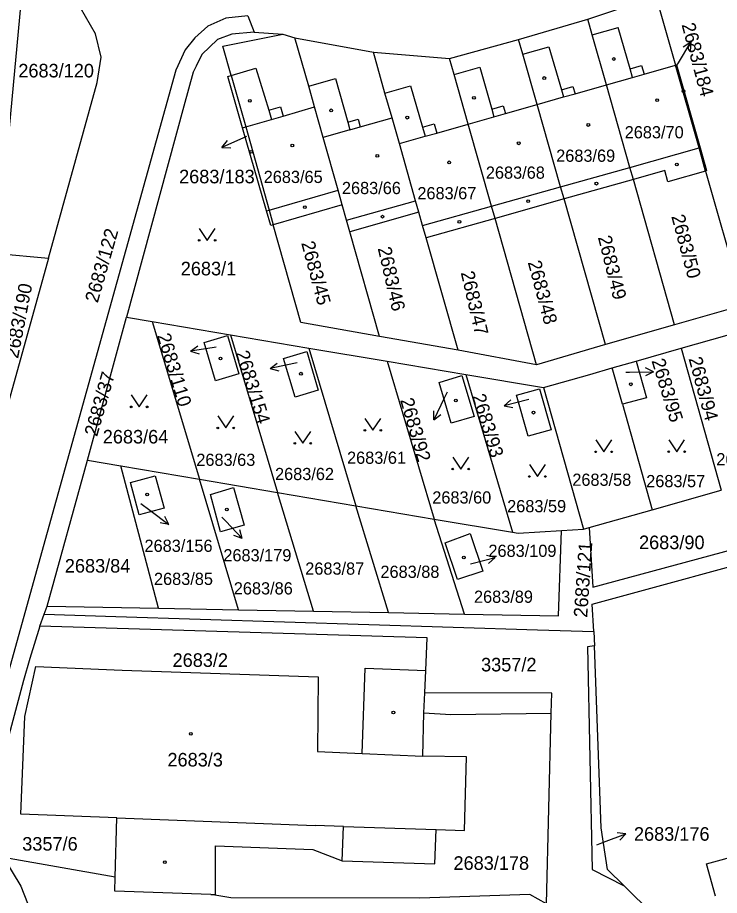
# Model space of a CAD drawing. Extents: x -733394 to -722299, y -1082822 to -1075049.
# Drawn here: x -727868.7 to -727780.7, y -1078711.7 to -1078601.6 of the extents above; entities that cross this region are included whole.
import ezdxf

# ---------------------------------------------------------------- set-up
doc = ezdxf.new("R2010")
doc.units = 0
for name, color, linetype in [('Hranice parcel', 7, 'Continuous'), ('Parcelní čísla', 7, 'Continuous'), ('Pop  PČ popisy', 7, 'Continuous'), ('Vnitřní kresba', 7, 'Continuous'), ('Značky budov', 7, 'Continuous'), ('Značky kultur', 7, 'Continuous')]:
    doc.layers.add(name, color=color, linetype=linetype)

msp = doc.modelspace()

# ---------------------------------------------------------------- linework, layer by layer
at = {"layer": 'Hranice parcel'}
for p, q in [((-727797.17, -1078601.81), (-727788.65, -1078598.87)), ((-727788.65, -1078598.87), (-727786.19, -1078607.56)), ((-727839.84, -1078601.39), (-727839.03, -1078603.43)), ((-727805.86, -1078604.33), (-727797.17, -1078601.81)), ((-727839.03, -1078603.43), (-727835.41, -1078603.69)), ((-727835.41, -1078603.69), (-727833.91, -1078604.12)), ((-727833.91, -1078604.12), (-727824.07, -1078605.95)), ((-727814.52, -1078606.73), (-727805.86, -1078604.33)), ((-727824.07, -1078605.95), (-727814.52, -1078606.73)), ((-727782.42, -1078620.84), (-727777.65, -1078637.65)), ((-727791.47, -1078621.89), (-727800.16, -1078624.34)), ((-727786.3, -1078640.12), (-727791.47, -1078621.89)), ((-727827.98, -1078625.08), (-727836.63, -1078627.58)), ((-727800.16, -1078624.34), (-727808.82, -1078626.78)), ((-727794.95, -1078642.6), (-727800.16, -1078624.34)), ((-727818.38, -1078626), (-727827.03, -1078628.45)), ((-727808.82, -1078626.78), (-727817.46, -1078629.22)), ((-727803.6, -1078645.14), (-727808.82, -1078626.78)), ((-727823.31, -1078641.6), (-727827.03, -1078628.45)), ((-727813.46, -1078643.31), (-727817.46, -1078629.22)), ((-727871.26, -1078631.18), (-727864.81, -1078631.77)), ((-727864.81, -1078631.77), (-727869.73, -1078649.53)), ((-727777.65, -1078637.65), (-727786.3, -1078640.12)), ((-727859.94, -1078657.11), (-727855.02, -1078639.16)), ((-727855.02, -1078639.16), (-727851.82, -1078639.7)), ((-727851.82, -1078639.7), (-727841.99, -1078641.36)), ((-727851.82, -1078639.7), (-727845.9, -1078659.49)), ((-727786.3, -1078640.12), (-727794.95, -1078642.6)), ((-727841.99, -1078641.36), (-727832.16, -1078643.03)), ((-727841.99, -1078641.36), (-727836.08, -1078661.15)), ((-727813.46, -1078643.31), (-727823.31, -1078641.6)), ((-727785.47, -1078643.06), (-727779.7, -1078641.42)), ((-727794.95, -1078642.6), (-727803.6, -1078645.14)), ((-727832.16, -1078643.03), (-727822.33, -1078644.69)), ((-727832.16, -1078643.03), (-727826.26, -1078662.82)), ((-727803.6, -1078645.14), (-727813.46, -1078643.31)), ((-727791.13, -1078644.68), (-727785.47, -1078643.06)), ((-727785.47, -1078643.06), (-727780.46, -1078660.85)), ((-727822.33, -1078644.69), (-727812.49, -1078646.35)), ((-727822.33, -1078644.69), (-727816.44, -1078664.48)), ((-727794.11, -1078645.53), (-727791.13, -1078644.68)), ((-727792.82, -1078650.05), (-727794.11, -1078645.53)), ((-727812.49, -1078646.35), (-727802.76, -1078648)), ((-727812.49, -1078646.35), (-727806.62, -1078666.14)), ((-727802.76, -1078648), (-727797.74, -1078665.74)), ((-727792.82, -1078650.05), (-727789.1, -1078663.32)), ((-727865, -1078675.4), (-727859.94, -1078657.11)), ((-727859.94, -1078657.11), (-727855.75, -1078657.82)), ((-727855.75, -1078657.82), (-727845.9, -1078659.49)), ((-727851.01, -1078675.66), (-727855.75, -1078657.82)), ((-727845.9, -1078659.49), (-727836.08, -1078661.15)), ((-727841.01, -1078675.85), (-727845.9, -1078659.49)), ((-727836.08, -1078661.15), (-727826.26, -1078662.82)), ((-727831.57, -1078676.03), (-727836.08, -1078661.15)), ((-727789.1, -1078663.32), (-727780.46, -1078660.85)), ((-727826.26, -1078662.82), (-727816.44, -1078664.48)), ((-727822.18, -1078676.21), (-727826.26, -1078662.82)), ((-727797.02, -1078665.54), (-727789.1, -1078663.32)), ((-727816.44, -1078664.48), (-727806.62, -1078666.14)), ((-727812.63, -1078676.39), (-727816.44, -1078664.48)), ((-727800.49, -1078665.91), (-727797.74, -1078665.74)), ((-727797.74, -1078665.74), (-727797.02, -1078665.54)), ((-727865.36, -1078676.4), (-727865, -1078675.4)), ((-727865, -1078675.4), (-727851.01, -1078675.66)), ((-727851.01, -1078675.66), (-727841.01, -1078675.85)), ((-727865.89, -1078677.89), (-727865.36, -1078676.4)), ((-727841.01, -1078675.85), (-727831.57, -1078676.03)), ((-727831.57, -1078676.03), (-727822.18, -1078676.21)), ((-727822.18, -1078676.21), (-727812.63, -1078676.39)), ((-727796.44, -1078678.57), (-727796.34, -1078680.39)), ((-727817.63, -1078686.28), (-727817.49, -1078683.47)), ((-727856.46, -1078709.38), (-727870.47, -1078706.91)), ((-727792.63, -1078710.48), (-727789.05, -1078714.02))]:
    msp.add_line(p, q, dxfattribs=at)
for points in [[(-727868.01, -1078595.1), (-727868.13, -1078597.92), (-727871.26, -1078631.18)], [(-727864.81, -1078631.77), (-727858.71, -1078609.74), (-727858.23, -1078606.57), (-727858.94, -1078603.63), (-727860.82, -1078600.36), (-727862.97, -1078598.14), (-727866.03, -1078595.99), (-727868.01, -1078595.1)], [(-727839.84, -1078601.39), (-727842.56, -1078601.67), (-727844.83, -1078602.67), (-727846.48, -1078604.13), (-727847.66, -1078605.64), (-727848.87, -1078608.21), (-727866.32, -1078670.95), (-727874.12, -1078698.96), (-727874.62, -1078700.77)], [(-727791.47, -1078621.89), (-727791.9, -1078620.38), (-727794.84, -1078610.02), (-727796.62, -1078603.76), (-727797.17, -1078601.81)], [(-727839.03, -1078603.43), (-727841.82, -1078603.68), (-727843.63, -1078604.33), (-727845.6, -1078606.24), (-727846.32, -1078607.67), (-727846.68, -1078608.45), (-727847.83, -1078612.7), (-727855.02, -1078639.16)], [(-727841.91, -1078608.85), (-727842.95, -1078605.17), (-727835.41, -1078603.69)], [(-727827.98, -1078625.08), (-727828.5, -1078623.25), (-727830.38, -1078616.62), (-727831.46, -1078612.8), (-727832.19, -1078610.2), (-727833.91, -1078604.12)], [(-727800.16, -1078624.34), (-727800.59, -1078622.82), (-727803.53, -1078612.49), (-727805.33, -1078606.19), (-727805.86, -1078604.33)], [(-727818.38, -1078626), (-727818.79, -1078624.56), (-727820.81, -1078617.4), (-727821.73, -1078614.18), (-727822.62, -1078611.06), (-727824.07, -1078605.95)], [(-727808.82, -1078626.78), (-727809.25, -1078625.25), (-727812.18, -1078614.95), (-727813.95, -1078608.75), (-727814.52, -1078606.73)], [(-727786.19, -1078607.56), (-727786.05, -1078607.52), (-727783.1, -1078617.91), (-727782.28, -1078620.79), (-727782.42, -1078620.84)], [(-727782.42, -1078620.84), (-727783.24, -1078617.95), (-727786.19, -1078607.56)], [(-727836.63, -1078627.58), (-727836.93, -1078627.67), (-727837.46, -1078625.84), (-727840.48, -1078615.41), (-727842.34, -1078608.97), (-727841.91, -1078608.85)], [(-727841.91, -1078608.85), (-727840.09, -1078615.3), (-727837.15, -1078625.75), (-727836.63, -1078627.58)], [(-727782.42, -1078620.84), (-727787.13, -1078622.18), (-727787.53, -1078620.78), (-727791.47, -1078621.89)], [(-727827.03, -1078628.45), (-727827.44, -1078627), (-727827.98, -1078625.08)], [(-727817.46, -1078629.22), (-727817.9, -1078627.68), (-727818.38, -1078626)], [(-727823.31, -1078641.6), (-727833.17, -1078639.85), (-727836.63, -1078627.58)], [(-727842.37, -1078641.47), (-727840.94, -1078646.27), (-727843.87, -1078647.14), (-727845.3, -1078642.35), (-727842.37, -1078641.47)], [(-727832.44, -1078643.48), (-727831, -1078648.32), (-727833.89, -1078649.18), (-727835.34, -1078644.34), (-727832.44, -1078643.48)], [(-727791.13, -1078644.68), (-727789.82, -1078649.29), (-727792.82, -1078650.05)], [(-727802.76, -1078648), (-727796.95, -1078646.34), (-727794.11, -1078645.53)], [(-727812.97, -1078646.49), (-727811.45, -1078651.61), (-727814.32, -1078652.46), (-727815.84, -1078647.34), (-727812.97, -1078646.49)], [(-727804.66, -1078654.08), (-727806.12, -1078648.95), (-727803.24, -1078648.14), (-727801.79, -1078653.27), (-727804.66, -1078654.08)], [(-727854.53, -1078659.88), (-727851.44, -1078659.05), (-727850.31, -1078663.1), (-727853.45, -1078663.94), (-727854.53, -1078659.88)], [(-727841.63, -1078660.53), (-727840.28, -1078665.25), (-727843.23, -1078666.09), (-727844.5, -1078661.38), (-727841.63, -1078660.53)], [(-727797.02, -1078665.54), (-727796.54, -1078673), (-727775.83, -1078667.41)], [(-727815.08, -1078667.47), (-727811.94, -1078666.27), (-727810.37, -1078670.99), (-727813.51, -1078672.06), (-727815.08, -1078667.47)], [(-727812.63, -1078676.39), (-727800.84, -1078676.61), (-727800.49, -1078665.91)], [(-727806.62, -1078666.14), (-727805.93, -1078666.26), (-727800.49, -1078665.91)], [(-727796.44, -1078678.57), (-727796.64, -1078675.13), (-727771.5, -1078668.29)], [(-727865.36, -1078676.4), (-727856.36, -1078676.68), (-727803.5, -1078678.35), (-727796.44, -1078678.57)], [(-727865.89, -1078677.89), (-727867.16, -1078681.94), (-727867.96, -1078684.73), (-727871.88, -1078699.32), (-727871.6, -1078701.4)], [(-727817.49, -1078683.47), (-727817.35, -1078679.35), (-727865.89, -1078677.89)], [(-727796.34, -1078680.39), (-727797.23, -1078680.51), (-727796.65, -1078708.42), (-727792.63, -1078710.48)], [(-727792.63, -1078710.48), (-727794.73, -1078708.41), (-727795.53, -1078703.21), (-727796.34, -1078680.39)], [(-727856.46, -1078709.38), (-727856.26, -1078701.92), (-727868.28, -1078701.49), (-727867.8, -1078689.23), (-727866.42, -1078682.96), (-727855.57, -1078683.42), (-727830.98, -1078684.26), (-727831.07, -1078693.62), (-727825.47, -1078693.88), (-727825.11, -1078683.19), (-727817.49, -1078683.47)], [(-727844.44, -1078711.54), (-727843.89, -1078711.56), (-727843.87, -1078705.46), (-727831.65, -1078705.92), (-727827.98, -1078707.31), (-727816.35, -1078707.71), (-727816.2, -1078703.39), (-727812.63, -1078703.52), (-727812.39, -1078694.28), (-727817.87, -1078694.2), (-727817.73, -1078688.77), (-727817.63, -1078686.28)], [(-727802.38, -1078712.73), (-727801.76, -1078688.81), (-727801.7, -1078686.31), (-727817.63, -1078686.28)], [(-727781.17, -1078711.78), (-727782.3, -1078707.71), (-727764.56, -1078702.85)], [(-727870.47, -1078706.91), (-727868.29, -1078710.49), (-727863.39, -1078722.97)], [(-727844.44, -1078711.54), (-727856.51, -1078711.12), (-727856.46, -1078709.38)], [(-727802.38, -1078712.73), (-727804.45, -1078711.57), (-727818.25, -1078712.03), (-727841.94, -1078711.99), (-727844.44, -1078711.54)]]:
    msp.add_lwpolyline(points, dxfattribs=at)
at = {"layer": 'Pop  PČ popisy'}
for p, q in [((-727785.82, -1078607.27), (-727784.27, -1078604.7)), ((-727784.27, -1078604.7), (-727785.22, -1078605.3)), ((-727784.27, -1078604.7), (-727784.36, -1078605.81)), ((-727786.09, -1078607.71), (-727785.82, -1078607.27)), ((-727840.35, -1078616.66), (-727843.09, -1078617.88)), ((-727843.09, -1078617.88), (-727842.38, -1078617.02)), ((-727839.98, -1078616.5), (-727840.35, -1078616.66)), ((-727843.09, -1078617.88), (-727841.97, -1078617.93)), ((-727846.99, -1078643.42), (-727846.08, -1078642.77)), ((-727844.03, -1078642.95), (-727846.99, -1078643.42)), ((-727846.99, -1078643.42), (-727845.93, -1078643.76)), ((-727843.81, -1078642.91), (-727844.03, -1078642.95)), ((-727837.01, -1078645.6), (-727836.13, -1078644.91)), ((-727833.64, -1078644.89), (-727834.07, -1078644.98)), ((-727834.07, -1078644.98), (-727837.01, -1078645.6)), ((-727837.01, -1078645.6), (-727835.92, -1078645.89)), ((-727791.94, -1078646.05), (-727788.94, -1078646)), ((-727788.94, -1078646), (-727789.95, -1078645.51)), ((-727788.94, -1078646), (-727789.93, -1078646.52)), ((-727792.43, -1078646.06), (-727791.94, -1078646.05)), ((-727814.81, -1078648.58), (-727815.18, -1078649.33)), ((-727815.18, -1078649.33), (-727816.5, -1078652.03)), ((-727804.76, -1078649.53), (-727807.67, -1078650.26)), ((-727807.67, -1078650.26), (-727806.82, -1078649.53)), ((-727807.67, -1078650.26), (-727806.58, -1078650.5)), ((-727804.57, -1078649.48), (-727804.76, -1078649.53)), ((-727816.5, -1078652.03), (-727816.51, -1078650.91)), ((-727816.5, -1078652.03), (-727815.61, -1078651.35)), ((-727853.23, -1078662.52), (-727852.12, -1078663.36)), ((-727852.12, -1078663.36), (-727849.72, -1078665.17)), ((-727849.72, -1078665.17), (-727850.22, -1078664.16)), ((-727843.09, -1078664.22), (-727842.59, -1078664.74)), ((-727849.72, -1078665.17), (-727850.82, -1078664.96)), ((-727842.59, -1078664.74), (-727840.51, -1078666.9)), ((-727840.51, -1078666.9), (-727840.84, -1078665.83)), ((-727840.51, -1078666.9), (-727841.56, -1078666.53)), ((-727808.81, -1078669.28), (-727809.91, -1078669.06)), ((-727811.91, -1078670.11), (-727811.71, -1078670.06)), ((-727811.71, -1078670.06), (-727808.81, -1078669.28)), ((-727808.81, -1078669.28), (-727809.65, -1078670.03)), ((-727795.21, -1078705.01), (-727792.41, -1078703.94)), ((-727792.41, -1078703.94), (-727793.52, -1078703.83)), ((-727792.41, -1078703.94), (-727793.16, -1078704.76)), ((-727796.05, -1078705.33), (-727795.21, -1078705.01))]:
    msp.add_line(p, q, dxfattribs=at)
at = {"layer": 'Vnitřní kresba'}
for p, q in [((-727796.62, -1078603.76), (-727793.39, -1078602.85)), ((-727791.88, -1078608.03), (-727793.39, -1078602.85)), ((-727805.33, -1078606.19), (-727802.06, -1078605.26)), ((-727802.06, -1078605.26), (-727800.49, -1078610.64)), ((-727841.91, -1078608.85), (-727838.82, -1078607.95)), ((-727838.82, -1078607.95), (-727837.17, -1078613.2)), ((-727813.95, -1078608.75), (-727810.72, -1078607.83)), ((-727810.72, -1078607.83), (-727809.24, -1078613.07)), ((-727791.88, -1078608.03), (-727790.44, -1078607.62)), ((-727791.58, -1078609.09), (-727791.88, -1078608.03)), ((-727790.44, -1078607.62), (-727790.13, -1078608.68)), ((-727790.13, -1078608.68), (-727786.19, -1078607.56)), ((-727832.19, -1078610.2), (-727828.83, -1078609.25)), ((-727828.83, -1078609.25), (-727827.29, -1078614.71)), ((-727794.84, -1078610.02), (-727791.58, -1078609.09)), ((-727791.58, -1078609.09), (-727790.13, -1078608.68)), ((-727822.62, -1078611.06), (-727819.4, -1078610.14)), ((-727819.4, -1078610.14), (-727817.9, -1078615.33)), ((-727800.49, -1078610.64), (-727799.05, -1078610.23)), ((-727800.49, -1078610.64), (-727800.23, -1078611.55)), ((-727799.05, -1078610.23), (-727798.79, -1078611.14)), ((-727798.79, -1078611.14), (-727794.84, -1078610.02)), ((-727803.53, -1078612.49), (-727800.23, -1078611.55)), ((-727800.23, -1078611.55), (-727798.79, -1078611.14)), ((-727837.17, -1078613.2), (-727835.73, -1078612.79)), ((-727835.73, -1078612.79), (-727835.4, -1078613.94)), ((-727835.4, -1078613.94), (-727831.46, -1078612.8)), ((-727809.24, -1078613.07), (-727807.8, -1078612.66)), ((-727807.8, -1078612.66), (-727807.52, -1078613.63)), ((-727807.52, -1078613.63), (-727803.53, -1078612.49)), ((-727837.17, -1078613.2), (-727836.84, -1078614.36)), ((-727836.84, -1078614.36), (-727835.4, -1078613.94)), ((-727812.18, -1078614.95), (-727808.97, -1078614.04)), ((-727809.24, -1078613.07), (-727808.97, -1078614.04)), ((-727808.97, -1078614.04), (-727807.52, -1078613.63)), ((-727840.09, -1078615.3), (-727836.84, -1078614.36)), ((-727827.29, -1078614.71), (-727825.99, -1078614.34)), ((-727827.29, -1078614.71), (-727827.02, -1078615.67)), ((-727825.99, -1078614.34), (-727825.72, -1078615.31)), ((-727825.72, -1078615.31), (-727821.73, -1078614.18)), ((-727817.9, -1078615.33), (-727816.45, -1078614.92)), ((-727816.45, -1078614.92), (-727816.12, -1078616.07)), ((-727816.12, -1078616.07), (-727812.18, -1078614.95)), ((-727840.48, -1078615.41), (-727840.09, -1078615.3)), ((-727827.02, -1078615.67), (-727830.38, -1078616.62)), ((-727827.02, -1078615.67), (-727825.72, -1078615.31)), ((-727817.9, -1078615.33), (-727817.57, -1078616.48)), ((-727817.57, -1078616.48), (-727816.12, -1078616.07)), ((-727820.81, -1078617.4), (-727817.57, -1078616.48)), ((-727791.9, -1078620.38), (-727783.24, -1078617.95)), ((-727783.24, -1078617.95), (-727783.1, -1078617.91)), ((-727800.59, -1078622.82), (-727791.9, -1078620.38)), ((-727809.25, -1078625.25), (-727800.59, -1078622.82)), ((-727837.15, -1078625.75), (-727828.5, -1078623.25)), ((-727827.44, -1078627), (-727818.79, -1078624.56)), ((-727837.46, -1078625.84), (-727837.15, -1078625.75)), ((-727817.9, -1078627.68), (-727809.25, -1078625.25)), ((-727817.73, -1078688.77), (-727814.36, -1078688.98)), ((-727814.36, -1078688.98), (-727801.76, -1078688.81)), ((-727825.47, -1078693.88), (-727817.87, -1078694.2)), ((-727856.26, -1078701.92), (-727831.38, -1078702.92)), ((-727827.83, -1078703.04), (-727831.38, -1078702.92)), ((-727827.98, -1078707.31), (-727827.83, -1078703.04)), ((-727827.83, -1078703.04), (-727816.2, -1078703.39))]:
    msp.add_line(p, q, dxfattribs=at)
at = {"layer": 'Značky budov'}
for centre in [(-727793.91, -1078606.79), (-727802.64, -1078609.18), (-727785.18, -1078610.82), (-727839.57, -1078612.03), (-727811.46, -1078611.66), (-727788.49, -1078611.94), (-727829.37, -1078613.23), (-727819.82, -1078614.14), (-727797.12, -1078615.06), (-727805.85, -1078617.36), (-727839.39, -1078618.43), (-727834.24, -1078617.64), (-727823.58, -1078618.93), (-727814.58, -1078619.75), (-727786.01, -1078620.03), (-727796.11, -1078622.42), (-727804.66, -1078624.62), (-727832.68, -1078625.36), (-727822.94, -1078626.56), (-727813.29, -1078627.2), (-727843.25, -1078644.35), (-727833.16, -1078646.25), (-727791.8, -1078647.58), (-727813.74, -1078649.61), (-727804, -1078651.13), (-727852.44, -1078661.4), (-727842.46, -1078663.29), (-727812.72, -1078669.3), (-727821.57, -1078688.72), (-727846.98, -1078691.41), (-727850.22, -1078707.5)]:
    msp.add_circle(centre, 0.175, dxfattribs=at)
at = {"layer": 'Značky kultur'}
for points in [[(-727845.92, -1078628.03), (-727844.92, -1078629.53), (-727843.92, -1078628.03)], [(-727854.45, -1078648.91), (-727853.45, -1078650.41), (-727852.45, -1078648.91)], [(-727843.59, -1078651.55), (-727842.59, -1078653.05), (-727841.59, -1078651.55)], [(-727825.14, -1078651.85), (-727824.14, -1078653.35), (-727823.14, -1078651.85)], [(-727833.93, -1078653.48), (-727832.93, -1078654.98), (-727831.93, -1078653.48)], [(-727796.19, -1078654.55), (-727795.19, -1078656.05), (-727794.19, -1078654.55)], [(-727787.04, -1078654.53), (-727786.04, -1078656.03), (-727785.04, -1078654.53)], [(-727814.12, -1078656.71), (-727813.12, -1078658.21), (-727812.12, -1078656.71)], [(-727804.51, -1078657.64), (-727803.51, -1078659.14), (-727802.51, -1078657.64)]]:
    msp.add_lwpolyline(points, dxfattribs=at)
for centre in [(-727845.92, -1078629.53), (-727843.92, -1078629.53), (-727854.45, -1078650.41), (-727852.45, -1078650.41), (-727843.59, -1078653.05), (-727841.59, -1078653.05), (-727825.14, -1078653.35), (-727823.14, -1078653.35), (-727833.93, -1078654.98), (-727831.93, -1078654.98), (-727787.04, -1078656.03), (-727785.04, -1078656.03), (-727796.19, -1078656.05), (-727794.19, -1078656.05), (-727814.12, -1078658.21), (-727812.12, -1078658.21), (-727804.51, -1078659.14), (-727802.51, -1078659.14)]:
    msp.add_circle(centre, 0.1, dxfattribs=at)

# ---------------------------------------------------------------- texts
at = {"layer": 'Parcelní čísla'}
for s, rotation, p in [('2683/184', 285, (-727785.44, -1078602.49)), ('2683/50', 285, (-727786.73, -1078626.52)), ('2683/122', 74, (-727858.65, -1078637.46)), ('2683/49', 284, (-727795.93, -1078629.14)), ('2683/45', 285, (-727833.14, -1078629.86)), ('2683/46', 283, (-727823.54, -1078630.53)), ('2683/48', 285, (-727804.73, -1078632.28)), ('2683/47', 283, (-727813.13, -1078633.57)), ('2683/190', 79, (-727868.64, -1078644.42)), ('2683/110', 287, (-727851.22, -1078641.47)), ('2683/154', 287, (-727841.36, -1078643.64)), ('2683/95', 287, (-727789.21, -1078644.63)), ('2683/94', 285, (-727784.56, -1078644.36)), ('2683/37', 74, (-727858.73, -1078654.22)), ('2683/92', 286, (-727820.73, -1078649.55)), ('2683/93', 287, (-727811.72, -1078649.06)), ('2683/121', 86, (-727797.27, -1078676.86))]:
    msp.add_text(s, height=1.7, rotation=rotation, dxfattribs=at).set_placement(p)
for s, height, p in [('2683/120', 1.7, (-727868.6, -1078609.1)), ('2683/70', 1.53, (-727792.56, -1078616.74)), ('2683/69', 1.53, (-727801.15, -1078619.68)), ('2683/183', 1.7, (-727848.44, -1078622.38)), ('2683/68', 1.53, (-727809.97, -1078621.8)), ('2683/65', 1.53, (-727837.83, -1078622.34)), ('2683/66', 1.53, (-727828.02, -1078623.73)), ('2683/67', 1.53, (-727818.56, -1078624.38)), ('2683/1', 1.7, (-727848.23, -1078633.92)), ('2683/64', 1.7, (-727858.01, -1078655)), ('2683/61', 1.53, (-727827.38, -1078657.55)), ('2683/63', 1.53, (-727846.28, -1078657.81)), ('2683/56', 1.53, (-727781.07, -1078657.74)), ('2683/62', 1.53, (-727836.41, -1078659.59)), ('2683/58', 1.53, (-727799.13, -1078660.31)), ('2683/57', 1.53, (-727789.86, -1078660.48)), ('2683/60', 1.53, (-727816.69, -1078662.53)), ('2683/59', 1.53, (-727807.3, -1078663.62)), ('2683/90', 1.7, (-727790.76, -1078668.25)), ('2683/156', 1.53, (-727852.78, -1078668.59)), ('2683/109', 1.53, (-727809.65, -1078669.22)), ('2683/179', 1.53, (-727842.89, -1078669.78)), ('2683/84', 1.7, (-727862.77, -1078671.19)), ('2683/87', 1.53, (-727832.62, -1078671.45)), ('2683/85', 1.53, (-727851.59, -1078672.74)), ('2683/88', 1.53, (-727823.19, -1078671.85)), ('2683/86', 1.53, (-727841.58, -1078673.93)), ('2683/89', 1.53, (-727811.46, -1078674.98)), ('2683/2', 1.7, (-727849.26, -1078683.01)), ('3357/2', 1.7, (-727810.57, -1078683.58)), ('2683/3', 1.7, (-727849.9, -1078695.5)), ('2683/176', 1.7, (-727791.4, -1078704.81)), ('3357/6', 1.7, (-727868.11, -1078706.05)), ('2683/178', 1.7, (-727814.03, -1078708.46))]:
    msp.add_text(s, height=height, dxfattribs=at).set_placement(p)

doc.saveas('drawing.dxf')
